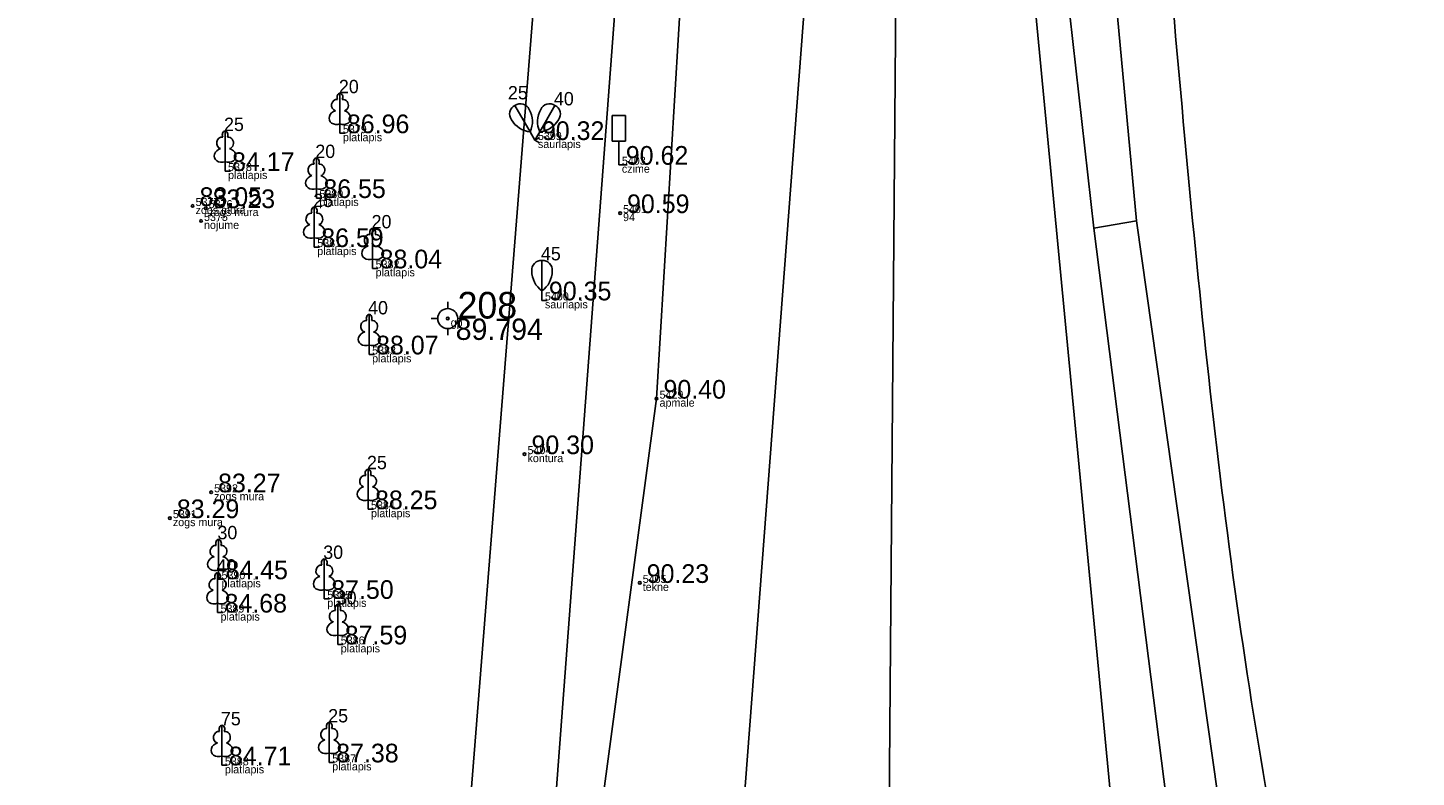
# Model space of a CAD drawing. Extents: x 614911 to 615803, y 262110 to 264311.
# Drawn here: x 615602.1 to 615654.2, y 263026.6 to 263054.7 of the extents above; entities that cross this region are included whole.
import ezdxf

# ---------------------------------------------------------------- set-up
doc = ezdxf.new("R2010")
doc.units = 0
for name, color, linetype in [('Default', 7, 'Continuous'), ('Level 1', 7, 'Continuous'), ('Level 16', 7, 'Continuous'), ('Level 19', 7, 'Continuous'), ('Level 31', 7, 'Continuous'), ('Level 37', 7, 'Continuous'), ('Level 53', 7, 'Continuous'), ('Level 54', 7, 'Continuous'), ('Level 57', 7, 'Continuous'), ('Level 58', 7, 'Continuous')]:
    doc.layers.add(name, color=color, linetype=linetype)

msp = doc.modelspace()

# ---------------------------------------------------------------- linework, layer by layer
at = {"layer": 'Default'}
for points in [[(615642.111, 263047.236), (615640.427, 263062.246), (615639.699, 263075.455), (615639.466, 263087.731), (615639.08, 263107.594), (615638.669, 263146.776), (615638.411, 263178.773), (615638.281, 263188.183)], [(615641.077, 263132.377), (615641.17, 263101.933), (615641.592, 263086.731), (615642.338, 263062.312), (615643.703, 263047.504), (615646.759, 263025.965), (615649.709, 263010.424), (615652.495, 263000)], [(615650.241, 263000), (615647.974, 263010.123), (615644.932, 263025.001), (615642.111, 263047.236), (615643.703, 263047.504)]]:
    msp.add_lwpolyline(points, dxfattribs=at)
msp.add_spline([(615644.523, 263132.514), (615645.118, 263130.588), (615643.595, 263102.982), (615643.553, 263073.499), (615644.801, 263058.702), (615648.834, 263024.725), (615650.757, 263015.338), (615654.197, 263000)], degree=3, dxfattribs=at)
at = {"layer": 'Level 1'}
for p, q in [((615620.981, 263050.846), (615620.407, 263051.84)), ((615621.333, 263050.846), (615621.907, 263051.84)), ((615613.845, 263051.143), (615613.845, 263050.796)), ((615613.845, 263050.796), (615614.045, 263050.796)), ((615620.981, 263050.846), (615621.157, 263050.541)), ((615621.333, 263050.846), (615621.157, 263050.541)), ((615621.157, 263050.541), (615621.33, 263050.641)), ((615621.157, 263050.541), (615621.33, 263050.441)), ((615609.539, 263049.725), (615609.539, 263049.378)), ((615609.539, 263049.378), (615609.739, 263049.378)), ((615612.962, 263048.713), (615612.962, 263048.366)), ((615612.962, 263048.366), (615613.162, 263048.366)), ((615612.883, 263046.873), (615612.883, 263046.526)), ((615612.883, 263046.526), (615613.083, 263046.526)), ((615615.071, 263046.075), (615615.071, 263045.728)), ((615621.42, 263044.88), (615621.42, 263046.028)), ((615615.071, 263045.728), (615615.271, 263045.728)), ((615621.42, 263044.88), (615621.42, 263044.528)), ((615621.42, 263044.528), (615621.62, 263044.528)), ((615614.94, 263042.849), (615614.94, 263042.502)), ((615614.94, 263042.502), (615615.14, 263042.502)), ((615614.899, 263037.044), (615614.899, 263036.697)), ((615614.899, 263036.697), (615615.099, 263036.697)), ((615609.292, 263034.417), (615609.292, 263034.07)), ((615609.292, 263034.07), (615609.492, 263034.07)), ((615613.258, 263033.681), (615613.258, 263033.334)), ((615609.257, 263033.167), (615609.257, 263032.82)), ((615613.258, 263033.334), (615613.458, 263033.334)), ((615609.257, 263032.82), (615609.457, 263032.82)), ((615613.764, 263031.974), (615613.764, 263031.627)), ((615613.764, 263031.627), (615613.964, 263031.627)), ((615609.42, 263027.439), (615609.42, 263027.092)), ((615613.444, 263027.549), (615613.444, 263027.202)), ((615613.444, 263027.202), (615613.644, 263027.202)), ((615609.42, 263027.092), (615609.62, 263027.092))]:
    msp.add_line(p, q, dxfattribs=at)
for points in [[(615613.845, 263052.296), (615613.845, 263051.143)], [(615613.935, 263052.064), (615613.934, 263052.065)], [(615609.539, 263050.878), (615609.539, 263049.725)], [(615609.629, 263050.646), (615609.628, 263050.647)], [(615612.962, 263049.866), (615612.962, 263048.713)], [(615613.052, 263049.634), (615613.051, 263049.635)], [(615612.883, 263048.026), (615612.883, 263046.873)], [(615612.973, 263047.794), (615612.972, 263047.795)], [(615615.071, 263047.228), (615615.071, 263046.075)], [(615615.161, 263046.996), (615615.16, 263046.997)], [(615614.94, 263044.002), (615614.94, 263042.849)], [(615615.03, 263043.77), (615615.029, 263043.771)], [(615614.899, 263038.197), (615614.899, 263037.044)], [(615614.989, 263037.965), (615614.988, 263037.966)], [(615609.292, 263035.57), (615609.292, 263034.417)], [(615609.382, 263035.338), (615609.381, 263035.339)], [(615613.258, 263034.834), (615613.258, 263033.681)], [(615613.348, 263034.602), (615613.347, 263034.603)], [(615609.257, 263034.32), (615609.257, 263033.167)], [(615609.347, 263034.088), (615609.346, 263034.089)], [(615613.764, 263033.127), (615613.764, 263031.974)], [(615613.854, 263032.895), (615613.853, 263032.896)], [(615609.42, 263028.592), (615609.42, 263027.439)], [(615609.51, 263028.36), (615609.509, 263028.361)], [(615613.444, 263028.702), (615613.444, 263027.549)], [(615613.534, 263028.47), (615613.533, 263028.471)]]:
    msp.add_lwpolyline(points, dxfattribs=at)
for centre, radius, start, end in [((615620.572, 263051.513), 0.366, 116.7958, 215.3935), ((615620.608, 263051.534), 0.366, 24.6065, 123.2042), ((615620.116, 263051.225), 0.944, 336.3138, 29.2159), ((615622.198, 263051.225), 0.944, 150.7841, 203.6862), ((615621.706, 263051.534), 0.366, 56.7958, 155.3935), ((615621.742, 263051.513), 0.366, 324.6065, 63.2042), ((615621.085, 263051.784), 0.944, 210.7841, 263.6862), ((615621.229, 263051.784), 0.944, 276.3138, 329.2159), ((615621.4, 263045.662), 0.366, 86.7958, 185.3935), ((615621.44, 263045.662), 0.366, 354.6065, 93.2042), ((615621.979, 263045.641), 0.944, 180.7841, 233.6862), ((615620.861, 263045.641), 0.944, 306.3138, 359.2159)]:
    msp.add_arc(centre, radius, start, end, dxfattribs=at)
for centre, major_axis, ratio, start_param, end_param in [((615613.845, 263052.146), (0, -0.15), 0.707107, 3.14537, 5.287485), ((615613.845, 263052.146), (0, -0.15), 0.707107, 0.995701, 3.137816), ((615613.717, 263051.851), (-0.039, -0.212), 0.861323, 3.141593, 6.283185), ((615613.973, 263051.851), (0.039, -0.212), 0.861323, 0, 3.141593), ((615613.755, 263051.389), (0.307, 0.095), 0.814445, 1.570796, 4.752015), ((615613.935, 263051.389), (-0.307, 0.095), 0.814445, 1.531171, 4.712389), ((615609.411, 263050.433), (-0.039, -0.212), 0.861323, 3.141593, 6.283185), ((615609.539, 263050.728), (0, -0.15), 0.707107, 3.14537, 5.287485), ((615609.539, 263050.728), (0, -0.15), 0.707107, 0.995701, 3.137816), ((615609.667, 263050.433), (0.039, -0.212), 0.861323, 0, 3.141593), ((615609.449, 263049.971), (0.307, 0.095), 0.814445, 1.570796, 4.752015), ((615609.629, 263049.971), (-0.307, 0.095), 0.814445, 1.531171, 4.712389), ((615612.834, 263049.421), (-0.039, -0.212), 0.861323, 3.141593, 6.283185), ((615612.962, 263049.716), (0, -0.15), 0.707107, 3.14537, 5.287485), ((615612.962, 263049.716), (0, -0.15), 0.707107, 0.995701, 3.137816), ((615613.09, 263049.421), (0.039, -0.212), 0.861323, 0, 3.141593), ((615612.872, 263048.959), (0.307, 0.095), 0.814445, 1.570796, 4.752015), ((615613.052, 263048.959), (-0.307, 0.095), 0.814445, 1.531171, 4.712389), ((615612.883, 263047.876), (0, -0.15), 0.707107, 3.14537, 5.287485), ((615612.883, 263047.876), (0, -0.15), 0.707107, 0.995701, 3.137816), ((615612.755, 263047.581), (-0.039, -0.212), 0.861323, 3.141593, 6.283185), ((615613.011, 263047.581), (0.039, -0.212), 0.861323, 0, 3.141593), ((615612.793, 263047.119), (0.307, 0.095), 0.814445, 1.570796, 4.752015), ((615612.973, 263047.119), (-0.307, 0.095), 0.814445, 1.531171, 4.712389), ((615614.943, 263046.783), (-0.039, -0.212), 0.861323, 3.141593, 6.283185), ((615615.071, 263047.078), (0, -0.15), 0.707107, 3.14537, 5.287485), ((615615.071, 263047.078), (0, -0.15), 0.707107, 0.995701, 3.137816), ((615615.199, 263046.783), (0.039, -0.212), 0.861323, 0, 3.141593), ((615614.981, 263046.321), (0.307, 0.095), 0.814445, 1.570796, 4.752015), ((615615.161, 263046.321), (-0.307, 0.095), 0.814445, 1.531171, 4.712389), ((615614.94, 263043.852), (0, -0.15), 0.707107, 3.14537, 5.287485), ((615614.94, 263043.852), (0, -0.15), 0.707107, 0.995701, 3.137816), ((615614.85, 263043.095), (0.307, 0.095), 0.814445, 1.570796, 4.752015), ((615614.812, 263043.557), (-0.039, -0.212), 0.861323, 3.141593, 6.283185), ((615615.03, 263043.095), (-0.307, 0.095), 0.814445, 1.531171, 4.712389), ((615615.068, 263043.557), (0.039, -0.212), 0.861323, 0, 3.141593), ((615614.899, 263038.047), (0, -0.15), 0.707107, 3.14537, 5.287485), ((615614.899, 263038.047), (0, -0.15), 0.707107, 0.995701, 3.137816), ((615614.771, 263037.752), (-0.039, -0.212), 0.861323, 3.141593, 6.283185), ((615615.027, 263037.752), (0.039, -0.212), 0.861323, 0, 3.141593), ((615614.809, 263037.29), (0.307, 0.095), 0.814445, 1.570796, 4.752015), ((615614.989, 263037.29), (-0.307, 0.095), 0.814445, 1.531171, 4.712389), ((615609.292, 263035.42), (0, -0.15), 0.707107, 3.14537, 5.287485), ((615609.292, 263035.42), (0, -0.15), 0.707107, 0.995701, 3.137816), ((615609.164, 263035.125), (-0.039, -0.212), 0.861323, 3.141593, 6.283185), ((615609.42, 263035.125), (0.039, -0.212), 0.861323, 0, 3.141593), ((615609.202, 263034.663), (0.307, 0.095), 0.814445, 1.570796, 4.752015), ((615609.382, 263034.663), (-0.307, 0.095), 0.814445, 1.531171, 4.712389), ((615613.13, 263034.389), (-0.039, -0.212), 0.861323, 3.141593, 6.283185), ((615613.258, 263034.684), (0, -0.15), 0.707107, 3.14537, 5.287485), ((615613.258, 263034.684), (0, -0.15), 0.707107, 0.995701, 3.137816), ((615613.386, 263034.389), (0.039, -0.212), 0.861323, 0, 3.141593), ((615609.129, 263033.875), (-0.039, -0.212), 0.861323, 3.141593, 6.283185), ((615609.257, 263034.17), (0, -0.15), 0.707107, 3.14537, 5.287485), ((615609.257, 263034.17), (0, -0.15), 0.707107, 0.995701, 3.137816), ((615609.385, 263033.875), (0.039, -0.212), 0.861323, 0, 3.141593), ((615613.168, 263033.927), (0.307, 0.095), 0.814445, 1.570796, 4.752015), ((615613.348, 263033.927), (-0.307, 0.095), 0.814445, 1.531171, 4.712389), ((615609.167, 263033.413), (0.307, 0.095), 0.814445, 1.570796, 4.752015), ((615609.347, 263033.413), (-0.307, 0.095), 0.814445, 1.531171, 4.712389), ((615613.764, 263032.977), (0, -0.15), 0.707107, 3.14537, 5.287485), ((615613.764, 263032.977), (0, -0.15), 0.707107, 0.995701, 3.137816), ((615613.674, 263032.22), (0.307, 0.095), 0.814445, 1.570796, 4.752015), ((615613.636, 263032.682), (-0.039, -0.212), 0.861323, 3.141593, 6.283185), ((615613.854, 263032.22), (-0.307, 0.095), 0.814445, 1.531171, 4.712389), ((615613.892, 263032.682), (0.039, -0.212), 0.861323, 0, 3.141593), ((615609.292, 263028.147), (-0.039, -0.212), 0.861323, 3.141593, 6.283185), ((615609.42, 263028.442), (0, -0.15), 0.707107, 3.14537, 5.287485), ((615609.42, 263028.442), (0, -0.15), 0.707107, 0.995701, 3.137816), ((615609.548, 263028.147), (0.039, -0.212), 0.861323, 0, 3.141593), ((615613.316, 263028.257), (-0.039, -0.212), 0.861323, 3.141593, 6.283185), ((615613.444, 263028.552), (0, -0.15), 0.707107, 3.14537, 5.287485), ((615613.444, 263028.552), (0, -0.15), 0.707107, 0.995701, 3.137816), ((615613.572, 263028.257), (0.039, -0.212), 0.861323, 0, 3.141593), ((615609.33, 263027.685), (0.307, 0.095), 0.814445, 1.570796, 4.752015), ((615609.51, 263027.685), (-0.307, 0.095), 0.814445, 1.531171, 4.712389), ((615613.354, 263027.795), (0.307, 0.095), 0.814445, 1.570796, 4.752015), ((615613.534, 263027.795), (-0.307, 0.095), 0.814445, 1.531171, 4.712389)]:
    msp.add_ellipse(centre, major_axis=major_axis, ratio=ratio, start_param=start_param, end_param=end_param, dxfattribs=at)
at = {"layer": 'Level 16'}
for p, q in [((615624.549, 263051.461), (615624.049, 263051.461)), ((615624.049, 263050.492), (615624.049, 263051.461)), ((615624.549, 263050.492), (615624.549, 263051.461)), ((615624.549, 263050.492), (615624.049, 263050.492)), ((615624.303, 263050.492), (615624.303, 263049.614)), ((615624.303, 263049.614), (615624.618, 263049.614))]:
    msp.add_line(p, q, dxfattribs=at)
at = {"layer": 'Level 19'}
for p, q in [((615617.885, 263044.22), (615617.885, 263044.47)), ((615617.26, 263043.845), (615617.51, 263043.845)), ((615617.885, 263043.22), (615617.885, 263043.47)), ((615618.26, 263043.845), (615618.51, 263043.845))]:
    msp.add_line(p, q, dxfattribs=at)
for radius in [0.375, 0.05]:
    msp.add_circle((615617.885, 263043.845), radius, dxfattribs=at)
at = {"layer": 'Level 31'}
msp.add_lwpolyline([(615630.111, 263159.019), (615628.675, 263155.243), (615625.969, 263148.507), (615625.467, 263143.326), (615625.424, 263137.065), (615625.842, 263134.993), (615625.948, 263131.109), (615625.2, 263127.266), (615625.864, 263116.003), (615625.339, 263108.896), (615618.12, 263017.928), (615614.008, 263002.211), (615611.608, 262992.724), (615610.318, 262984.066), (615604.711, 262969.009), (615598.026, 262946.805), (615590.694, 262924.523), (615584.099, 262903.018), (615578.016, 262882.248), (615571.57, 262862.909), (615571.479, 262861.254), (615568.795, 262854.862), (615562.238, 262831.156), (615556.487, 262814.508)], dxfattribs=at)
at = {"layer": 'Level 37'}
for p, q in [((615635.097, 263105.763), (615628.856, 263023.992)), ((615634.232, 263000.405), (615635.097, 263105.763)), ((615644.593, 263006.587), (615635.097, 263105.763))]:
    msp.add_line(p, q, dxfattribs=at)
for points in [[(615631.345, 263173.122), (615631.449, 263153.804), (615629.561, 263104.56), (615625.716, 263040.842), (615623.595, 263025.101), (615622.447, 263017.915), (615619.741, 263006.709), (615615.254, 262992.037), (615607.495, 262968.204)], [(615629.654, 263149.948), (615628.721, 263134.164), (615628.583, 263132.388), (615627.854, 263104.61), (615621.91, 263025.585), (615621.904, 263025.311), (615619.521, 263012.239), (615619.398, 263011.725), (615613.627, 262992.503), (615605.986, 262968.61), (615598.735, 262946.405), (615591.778, 262924.107), (615585.103, 262902.604), (615578.685, 262882.008), (615572.188, 262861.032), (615562.921, 262830.982), (615557.662, 262813.841), (615551.445, 262793.883), (615545.378, 262774.577), (615544.847, 262773.643)]]:
    msp.add_lwpolyline(points, dxfattribs=at)
at = {"layer": 'Level 57'}
for centre in [(615608.322, 263048.067), (615608.811, 263047.988), (615608.637, 263047.505), (615624.348, 263047.8), (615625.716, 263040.842), (615620.766, 263038.761), (615609.016, 263037.331), (615607.47, 263036.361), (615625.085, 263033.932)]:
    msp.add_circle(centre, 0.05, dxfattribs=at)
at = {"layer": 'Level 58'}
for centre in [(615608.322, 263048.067), (615608.811, 263047.988), (615608.637, 263047.505), (615624.348, 263047.8), (615625.716, 263040.842), (615620.766, 263038.761), (615609.016, 263037.331), (615607.47, 263036.361), (615625.085, 263033.932)]:
    msp.add_circle(centre, 0.05, dxfattribs=at)

# ---------------------------------------------------------------- texts
at = {"layer": 'Level 1'}
for s, p in [(' 20', (615613.62, 263052.296)), (' 25', (615619.957, 263052.065)), (' 40', (615621.682, 263051.84)), (' 25', (615609.314, 263050.878)), (' 20', (615612.737, 263049.866)), (' 25', (615612.658, 263048.026)), (' 20', (615614.846, 263047.228)), (' 45', (615621.195, 263046.028)), (' 40', (615614.715, 263044.002)), (' 25', (615614.674, 263038.197)), (' 30', (615609.067, 263035.57)), (' 30', (615613.033, 263034.834)), (' 40', (615609.032, 263034.32)), (' 30', (615613.539, 263033.127)), (' 75', (615609.195, 263028.592)), (' 25', (615613.219, 263028.702))]:
    msp.add_text(s, height=0.5, dxfattribs=at).set_placement(p)
at = {"layer": 'Level 19'}
for s, height, p in [(' 208', 1, (615617.885, 263043.845)), (' 89.794', 0.8, (615617.885, 263043.045))]:
    msp.add_text(s, height=height, dxfattribs=at).set_placement(p)
at = {"layer": 'Level 53'}
for s, p in [(' platlapis', (615613.845, 263050.496)), (' saurlapis', (615621.157, 263050.241)), (' czime', (615624.303, 263049.314)), (' platlapis', (615609.539, 263049.078)), (' platlapis', (615612.962, 263048.066)), (' zogs mura', (615608.322, 263047.767)), (' nojume', (615608.637, 263047.205)), (' zogs mura', (615608.811, 263047.688)), (' 94', (615624.348, 263047.5)), (' platlapis', (615612.883, 263046.226)), (' platlapis', (615615.071, 263045.428)), (' saurlapis', (615621.42, 263044.228)), (' gp', (615617.885, 263043.545)), (' platlapis', (615614.94, 263042.202)), (' apmale', (615625.716, 263040.542)), (' kontura', (615620.766, 263038.461)), (' zogs mura', (615609.016, 263037.031)), (' platlapis', (615614.899, 263036.397)), (' zogs mura', (615607.47, 263036.061)), (' platlapis', (615609.292, 263033.77)), (' tekne', (615625.085, 263033.632)), (' platlapis', (615613.258, 263033.034)), (' platlapis', (615609.257, 263032.52)), (' platlapis', (615613.764, 263031.327)), (' platlapis', (615613.444, 263026.902)), (' platlapis', (615609.42, 263026.792))]:
    msp.add_text(s, height=0.3, dxfattribs=at).set_placement(p)
at = {"layer": 'Level 54'}
for s, p in [(' 5379', (615613.845, 263050.796)), (' 5399', (615621.157, 263050.541)), (' 5378', (615609.539, 263049.378)), (' 5403', (615624.303, 263049.614)), (' 5380', (615612.962, 263048.366)), (' 5377', (615608.322, 263048.067)), (' 5376', (615608.811, 263047.988)), (' 5401', (615624.348, 263047.8)), (' 5375', (615608.637, 263047.505)), (' 5381', (615612.883, 263046.526)), (' 5382', (615615.071, 263045.728)), (' 5400', (615621.42, 263044.528)), (' 5383', (615614.94, 263042.502)), (' 5429', (615625.716, 263040.842)), (' 5404', (615620.766, 263038.761)), (' 5392', (615609.016, 263037.331)), (' 5391', (615607.47, 263036.361)), (' 5384', (615614.899, 263036.697)), (' 5390', (615609.292, 263034.07)), (' 5405', (615625.085, 263033.932)), (' 5385', (615613.258, 263033.334)), (' 5389', (615609.257, 263032.82)), (' 5386', (615613.764, 263031.627)), (' 5388', (615609.42, 263027.092)), (' 5387', (615613.444, 263027.202))]:
    msp.add_text(s, height=0.3, dxfattribs=at).set_placement(p)
at = {"layer": 'Level 58'}
for s, p in [(' 86.96', (615613.845, 263050.796)), (' 90.32', (615621.157, 263050.541)), (' 90.62', (615624.303, 263049.614)), (' 84.17', (615609.539, 263049.378)), (' 86.55', (615612.962, 263048.366)), (' 83.05', (615608.322, 263048.067)), (' 83.23', (615608.811, 263047.988)), (' 90.59', (615624.348, 263047.8)), (' 86.59', (615612.883, 263046.526)), (' 88.04', (615615.071, 263045.728)), (' 90.35', (615621.42, 263044.528)), (' 88.07', (615614.94, 263042.502)), (' 90.40', (615625.716, 263040.842)), (' 90.30', (615620.766, 263038.761)), (' 83.27', (615609.016, 263037.331)), (' 88.25', (615614.899, 263036.697)), (' 83.29', (615607.47, 263036.361)), (' 84.45', (615609.292, 263034.07)), (' 90.23', (615625.085, 263033.932)), (' 87.50', (615613.258, 263033.334)), (' 84.68', (615609.257, 263032.82)), (' 87.59', (615613.764, 263031.627)), (' 84.71', (615609.42, 263027.092)), (' 87.38', (615613.444, 263027.202))]:
    msp.add_text(s, height=0.7, dxfattribs=at).set_placement(p)

doc.saveas('drawing.dxf')
